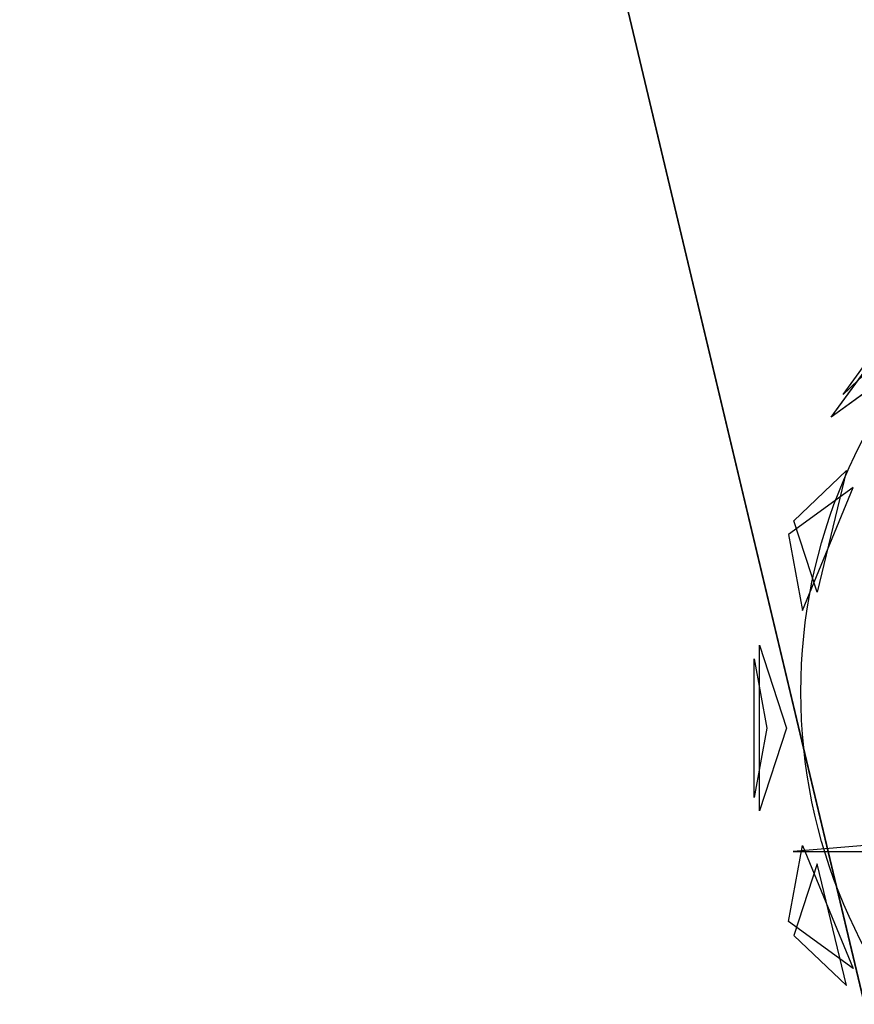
# Model space of a CAD drawing. Extents: x 22936 to 50368, y -4877 to 31080.
# Tile 371 of 601: x 49188 to 49475, y 2552 to 2891. Entities that reach past the tile are written whole.
import ezdxf

# ---------------------------------------------------------------- set-up
doc = ezdxf.new("R2010")
doc.units = 0
doc.layers.get('0').update_dxf_attribs({"linetype": 'CONTINUOUS'})
for name, color, linetype in [('00_TRACE_ARBRE', 3, 'CONTINUOUS'), ('00_TRACE_RDC', 241, 'CONTINUOUS'), ('08_AMENAGEMENTS_EXTERIEURS', 253, 'CONTINUOUS'), ('09_VEGETATION', 134, 'CONTINUOUS')]:
    doc.layers.add(name, color=color, linetype=linetype)

# ---------------------------------------------------------------- blocks, each defined once
blk = doc.blocks.new('TREE_GEOMETRIC_ROUND')
at = {"color": 7}
for p, q in [((-1491.6, 798.4, 3736.8), (-1209.6, 1186.5, 3736.8)), ((-1458.9, 861, 4189.8), (-1259, 1136.1, 4189.8)), ((-1333.8, 980.2, 4415.9), (-1458.9, 861, 4189.8)), ((-1287.6, 946.6, 3316.1), (-1491.6, 798.4, 3736.8)), ((-1594.7, 513.6, 4337.8), (-1450, 651.5, 4599.3)), ((-1450, 651.5, 4599.3), (-1530.8, 317, 4661.7)), ((-1431.8, 604.8, 3199.5), (-1609.5, 475.7, 3565.9)), ((-1571.2, 266.8, 3265.8), (-1431.8, 604.8, 3199.5)), ((-1530.8, 317, 4661.7), (-1594.7, 513.6, 4337.8)), ((-1609.5, 475.7, 3565.9), (-1571.2, 266.8, 3265.8)), ((-1688.9, -284, 4186.4), (-1688.9, 171, 4186.4)), ((-1688.9, 171, 4186.4), (-1615, -56.5, 4561.2)), ((-1704, 134.2, 3733.7), (-1669.1, -56.5, 3459.9)), ((-1704, -247.1, 3733.7), (-1704, 134.2, 3733.7)), ((-1669.1, -56.5, 3459.9), (-1704, -247.1, 3733.7)), ((-1615, -56.5, 4561.2), (-1688.9, -284, 4186.4)), ((-933.8, -340.2, 3462.4), (-1596.1, -395.6, 3357.8)), ((-1609.5, -588.7, 3565.9), (-1571.2, -379.7, 3265.8)), ((-1596.1, -395.6, 3357.8), (-1345.6, -396.4, 3431)), ((-1571.2, -379.7, 3265.8), (-1431.8, -717.8, 3199.5)), ((-1530.8, -429.9, 4661.7), (-1594.7, -626.6, 4337.8)), ((-1450, -764.5, 4599.3), (-1530.8, -429.9, 4661.7)), ((-1431.8, -717.8, 3199.5), (-1609.5, -588.7, 3565.9)), ((-1594.7, -626.6, 4337.8), (-1450, -764.5, 4599.3))]:
    blk.add_line(p, q, dxfattribs=at)
mesh = blk.add_polyface(dxfattribs=at)
corners = [(-1209.6, 1186.5, 3736.8), (-1287.6, 946.6, 3316.1), (-1491.6, 798.4, 3736.8)]
mesh.append_faces([[corners[k] for k in face] for face in [(0, 1, 2)]], dxfattribs={"color": 7})
mesh = blk.add_polyface(dxfattribs=at)
corners = [(-1259, 1136.1, 4189.8), (-1333.8, 980.2, 4415.9), (-1458.9, 861, 4189.8)]
mesh.append_faces([[corners[k] for k in face] for face in [(0, 1, 2)]], dxfattribs={"color": 7})
mesh = blk.add_polyface(dxfattribs=at)
corners = [(-1450, 651.5, 4599.3), (-1530.8, 317, 4661.7), (-1594.7, 513.6, 4337.8)]
mesh.append_faces([[corners[k] for k in face] for face in [(0, 1, 2)]], dxfattribs={"color": 7})
mesh = blk.add_polyface(dxfattribs=at)
corners = [(-1431.8, 604.8, 3199.5), (-1609.5, 475.7, 3565.9), (-1571.2, 266.8, 3265.8)]
mesh.append_faces([[corners[k] for k in face] for face in [(0, 1, 2)]], dxfattribs={"color": 7})
mesh = blk.add_polyface(dxfattribs=at)
corners = [(-1688.9, 171, 4186.4), (-1615, -56.5, 4561.2), (-1688.9, -284, 4186.4)]
mesh.append_faces([[corners[k] for k in face] for face in [(0, 1, 2)]], dxfattribs={"color": 7})
mesh = blk.add_polyface(dxfattribs=at)
corners = [(-1704, 134.2, 3733.7), (-1669.1, -56.5, 3459.9), (-1704, -247.1, 3733.7)]
mesh.append_faces([[corners[k] for k in face] for face in [(0, 1, 2)]], dxfattribs={"color": 7})
mesh = blk.add_polyface(dxfattribs=at)
corners = [(-1571.2, -379.7, 3265.8), (-1431.8, -717.8, 3199.5), (-1609.5, -588.7, 3565.9)]
mesh.append_faces([[corners[k] for k in face] for face in [(0, 1, 2)]], dxfattribs={"color": 7})
mesh = blk.add_polyface(dxfattribs=at)
corners = [(-1530.8, -429.9, 4661.7), (-1594.7, -626.6, 4337.8), (-1450, -764.5, 4599.3)]
mesh.append_faces([[corners[k] for k in face] for face in [(0, 1, 2)]], dxfattribs={"color": 7})
blk = doc.blocks.new('ARBRE_SIMPLE')
blk.add_circle((0, 0), 250)
blk = doc.blocks.new('GROUPER_1')
at = {"layer": '00_TRACE_ARBRE', "xscale": 0.75, "yscale": 0.75, "zscale": 0.75, "rotation": 10.53798942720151}
blk.add_blockref('ARBRE_SIMPLE', (8030.12, 3270.92), dxfattribs=at)
blk = doc.blocks.new('GROUPER_2')
at = {"layer": '00_TRACE_RDC'}
blk.add_blockref('GROUPER_1', (12098.99, 4265.72), dxfattribs=at)
blk = doc.blocks.new('GROUPER_17')
at = {"layer": '08_AMENAGEMENTS_EXTERIEURS'}
mesh = blk.add_polyface(dxfattribs=at)
corners = [(16.45, 1860.4), (0, 1328), (0, 1844.55), (1795, 1328), (33.02, 1876.27), (49.71, 1892.12), (66.55, 1907.89), (83.55, 1923.55), (100.74, 1939.04), (118.11, 1954.33), (135.7, 1969.37), (153.53, 1984.11), (171.6, 1998.5), (189.93, 2012.5), (208.55, 2026.07), (227.46, 2039.16), (246.69, 2051.72), (266.25, 2063.72), (286.11, 2075.18), (306.26, 2086.08), (326.69, 2096.46), (347.37, 2106.3), (368.28, 2115.64), (389.4, 2124.46), (410.72, 2132.79), (432.21, 2140.64), (453.87, 2148), (475.66, 2154.9), (497.57, 2161.34), (519.59, 2167.33), (541.68, 2172.89), (563.84, 2178.01), (586.04, 2182.71), (608.27, 2187), (630.51, 2190.89), (652.73, 2194.39), (674.92, 2197.5), (697.06, 2200.25), (719.14, 2202.62), (741.15, 2204.62), (763.1, 2206.23), (785, 2207.43), (806.84, 2208.22), (828.63, 2208.57), (850.38, 2208.48), (872.08, 2207.93), (893.75, 2206.9), (915.39, 2205.39), (936.99, 2203.38), (958.57, 2200.86), (980.13, 2197.81), (1001.67, 2194.22), (1023.19, 2190.07), (1044.71, 2185.36), (1066.22, 2180.06), (1087.73, 2174.17), (1109.23, 2167.67), (1130.75, 2160.55), (1152.27, 2152.79), (1173.81, 2144.38), (1195.36, 2135.31), (1216.93, 2125.59), (1238.5, 2115.38), (1260.06, 2104.88), (1281.58, 2094.27), (1303.04, 2083.75), (1324.43, 2073.52), (1345.72, 2063.77), (1366.89, 2054.69), (1387.93, 2046.48), (1408.82, 2039.32), (1429.54, 2033.42), (1450.06, 2028.98), (1470.36, 2026.17), (1490.44, 2025.2), (1510.26, 2026.26), (1529.82, 2029.54), (1549.07, 2035.18), (1567.96, 2043.07), (1586.43, 2053.03), (1604.39, 2064.91), (1621.79, 2078.53), (1638.55, 2093.74), (1654.6, 2110.37), (1669.89, 2128.24), (1684.32, 2147.2), (1697.85, 2167.08), (1710.39, 2187.71), (1721.89, 2208.92), (1732.26, 2230.56), (1741.45, 2252.45), (1749.38, 2274.43), (1756.03, 2296.38), (1761.5, 2318.27), (1765.9, 2340.13), (1769.36, 2361.94), (1771.99, 2383.72), (1773.91, 2405.46), (1775.24, 2427.19), (1776.09, 2448.89), (1776.59, 2470.58), (1776.85, 2492.26), (1777, 2513.93), (2395.68, 2513.93), (1845, 75), (1845, 0), (1332.44, 6187.9), (953.84, 4324.79), (744.56, 6114.92), (1503.53, 4690.87), (1872.82, 4324.79), (2843.74, 4811.2), (2680.87, 4187.05), (193.79, -1456.02), (188.09, -1836.1), (174.84, -1645.82), (233.16, -2021.44), (244.41, -1272.11), (308.78, -2196.56), (325.25, -1099.34), (412.78, -2356.46), (434, -942.64), (3662.14, -2801.42), (567.57, -806.46), (722.14, -694.7), (893.31, -610.54), (1076.21, -556.38), (1155.38, -537.12), (1232.99, -512.33), (1308.66, -482.14), (1382.02, -446.69), (1452.7, -406.15), (1520.35, -360.74), (1584.63, -310.68), (1645.22, -256.21), (1701.82, -197.6), (1754.16, -135.16), (1801.96, -69.18), (1795, 75)]
mesh.append_faces([[corners[k] for k in face] for face in [(0, 1, 2), (106, 107, 108), (113, 114, 115)]], dxfattribs={"vtx0": -1})
mesh.append_faces([[corners[k] for k in face] for face in [(1, 0, 3), (104, 103, 105), (107, 109, 110), (110, 111, 112), (114, 113, 116), (116, 117, 118), (118, 119, 120), (120, 121, 122), (122, 112, 111)]], dxfattribs={"vtx0": -1, "vtx1": -1})
mesh.append_faces([[corners[k] for k in face] for face in [(3, 103, 104), (122, 105, 103)]], dxfattribs={"vtx0": -1, "vtx1": -1, "vtx2": -1})
mesh.append_faces([[corners[k] for k in face] for face in [(3, 0, 4), (3, 4, 5), (3, 5, 6), (3, 6, 7), (3, 7, 8), (3, 8, 9), (3, 9, 10), (3, 10, 11), (3, 11, 12), (3, 12, 13), (3, 13, 14), (3, 14, 15), (3, 15, 16), (3, 16, 17), (3, 17, 18), (3, 18, 19), (3, 19, 20), (3, 20, 21), (3, 21, 22), (3, 22, 23), (3, 23, 24), (3, 24, 25), (3, 25, 26), (3, 26, 27), (3, 27, 28), (3, 28, 29), (3, 29, 30), (3, 30, 31), (3, 31, 32), (3, 32, 33), (3, 33, 34), (3, 34, 35), (3, 35, 36), (3, 36, 37), (3, 37, 38), (3, 38, 39), (3, 39, 40), (3, 40, 41), (3, 41, 42), (3, 42, 43), (3, 43, 44), (3, 44, 45), (3, 45, 46), (3, 46, 47), (3, 47, 48), (3, 48, 49), (3, 49, 50), (3, 50, 51), (3, 51, 52), (3, 52, 53), (3, 53, 54), (3, 54, 55), (3, 55, 56), (3, 56, 57), (3, 57, 58), (3, 58, 59), (3, 59, 60), (3, 60, 61), (3, 61, 62), (3, 62, 63), (3, 63, 64), (3, 64, 65), (3, 65, 66), (3, 66, 67), (3, 67, 68), (3, 68, 69), (3, 69, 70), (3, 70, 71), (3, 71, 72), (3, 72, 73), (3, 73, 74), (3, 74, 75), (3, 75, 76), (3, 76, 77), (3, 77, 78), (3, 78, 79), (3, 79, 80), (3, 80, 81), (3, 81, 82), (3, 82, 83), (3, 83, 84), (3, 84, 85), (3, 85, 86), (3, 86, 87), (3, 87, 88), (3, 88, 89), (3, 89, 90), (3, 90, 91), (3, 91, 92), (3, 92, 93), (3, 93, 94), (3, 94, 95), (3, 95, 96), (3, 96, 97), (3, 97, 98), (3, 98, 99), (3, 99, 100), (3, 100, 101), (3, 101, 102), (3, 102, 103), (107, 106, 109), (110, 109, 111), (116, 113, 117), (118, 117, 119), (120, 119, 121), (122, 121, 123), (122, 123, 124), (122, 124, 125), (122, 125, 126), (122, 126, 127), (122, 127, 128), (122, 128, 129), (122, 129, 130), (122, 130, 131), (122, 131, 132), (122, 132, 133), (122, 133, 134), (122, 134, 135), (122, 135, 136), (122, 136, 137), (122, 137, 105), (122, 103, 112)]], dxfattribs={"vtx0": -1, "vtx2": -1})
mesh.append_faces([[corners[k] for k in face] for face in [(104, 138, 3)]], dxfattribs={"vtx2": -1})

msp = doc.modelspace()

# ---------------------------------------------------------------- block references
at = {"layer": '00_TRACE_RDC'}
msp.add_blockref('GROUPER_2', (29515.15, -4876.93), dxfattribs=at)
at = {"layer": '08_AMENAGEMENTS_EXTERIEURS', "color": 54}
msp.add_blockref('GROUPER_17', (46706.19, 1619.93), dxfattribs=at)
at = {"layer": '09_VEGETATION', "xscale": 0.125, "yscale": 0.125, "zscale": 0.125}
msp.add_blockref('TREE_GEOMETRIC_ROUND', (49653.66, 2654.4), dxfattribs=at)

doc.saveas('drawing.dxf')
